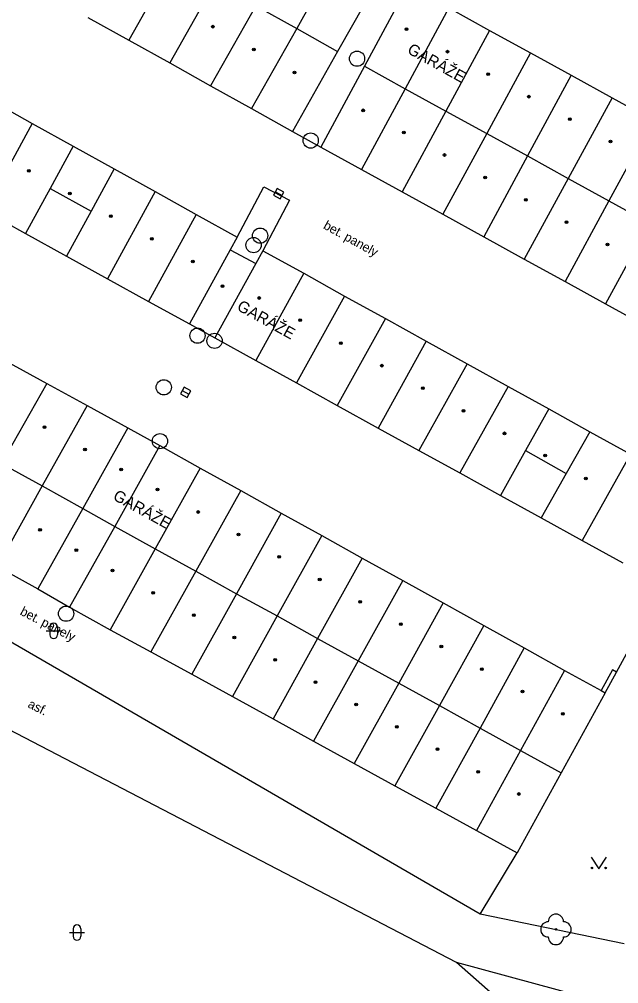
# Model space of a CAD drawing. Extents: x -598233 to -596890, y -1157848 to -1156431.
# Drawn here: x -596965.7 to -596926.4, y -1157763.6 to -1157700.3 of the extents above; entities that cross this region are included whole.
import ezdxf

# ---------------------------------------------------------------- set-up
doc = ezdxf.new("R2010")
doc.units = 0
for name, color, linetype in [('Level 10', 7, 'Continuous'), ('Level 11', 7, 'Continuous'), ('Level 21', 7, 'Continuous'), ('Level 22', 7, 'Continuous'), ('Level 27', 7, 'Continuous'), ('Level 36', 7, 'Continuous'), ('Level 39', 7, 'Continuous'), ('Level 40', 7, 'Continuous'), ('Level 41', 7, 'Continuous'), ('Level 5', 7, 'Continuous'), ('Level 7', 7, 'Continuous'), ('Level 8', 7, 'Continuous')]:
    doc.layers.add(name, color=color, linetype=linetype)

msp = doc.modelspace()

# ---------------------------------------------------------------- linework, layer by layer
at = {"layer": 'Level 10'}
for points in [[(-596935.48, -1157759), (-596993.81, -1157725.2)], [(-596926.87, -1157764.92), (-596937.02, -1157762.17), (-596975.53, -1157742.15)], [(-596926.02, -1157760.95), (-596935.48, -1157759)]]:
    msp.add_lwpolyline(points, dxfattribs=at)
at = {"layer": 'Level 11'}
for points in [[(-596947.79, -1157707.65), (-596945.92, -1157708.69)], [(-596951.4099, -1157714.59), (-596949.6599, -1157711.28), (-596947.98, -1157712.17), (-596949.73, -1157715.48)], [(-596963.69, -1157711.4), (-596961, -1157712.89)], [(-596932.49, -1157728.59), (-596929.82, -1157730.09)], [(-596935.48, -1157759), (-596933.05, -1157754.98)]]:
    msp.add_lwpolyline(points, dxfattribs=at)
at = {"layer": 'Level 21'}
msp.add_lwpolyline([(-596927.22, -1157770.82), (-596937.02, -1157762.17)], dxfattribs=at)
at = {"layer": 'Level 22'}
msp.add_circle((-596930.5, -1157760), 0.05, dxfattribs=at)
for centre, start, end in [((-596930.5, -1157759.5), 0, 180), ((-596931, -1157760), 90, 270), ((-596930, -1157760), 270, 90), ((-596930.5, -1157760.5), 180, 0)]:
    msp.add_arc(centre, 0.5, start, end, dxfattribs=at)
at = {"layer": 'Level 27'}
for p, q in [((-596948.9102, -1157711.6216), (-596948.4698, -1157711.8584)), ((-596955.0202, -1157724.6516), (-596954.5798, -1157724.8884))]:
    msp.add_line(p, q, dxfattribs=at)
for points in [[(-596949.0286, -1157711.8418), (-596948.5882, -1157712.0786), (-596948.3514, -1157711.6382), (-596948.7918, -1157711.4014)], [(-596955.1386, -1157724.8718), (-596954.6982, -1157725.1086), (-596954.4614, -1157724.6682), (-596954.9018, -1157724.4314)]]:
    msp.add_lwpolyline(points, close=True, dxfattribs=at)
for centre in [(-596943.55, -1157702.88), (-596946.59, -1157708.25), (-596949.9099, -1157714.49), (-596950.34, -1157715.11), (-596954.02, -1157721.05), (-596952.9, -1157721.39), (-596956.23, -1157724.44), (-596956.48, -1157727.9699), (-596962.64, -1157739.29)]:
    msp.add_circle(centre, 0.5, dxfattribs=at)
at = {"layer": 'Level 36'}
for p, q in [((-596963.706, -1157740.166), (-596963.706, -1157740.666)), ((-596963.206, -1157740.166), (-596963.206, -1157740.666)), ((-596963.956, -1157740.416), (-596962.956, -1157740.416)), ((-596962.176, -1157759.956), (-596962.176, -1157760.456)), ((-596961.676, -1157759.956), (-596961.676, -1157760.456)), ((-596962.426, -1157760.206), (-596961.426, -1157760.206))]:
    msp.add_line(p, q, dxfattribs=at)
msp.add_lwpolyline([(-596928.19, -1157755.27), (-596927.69, -1157756.02), (-596927.19, -1157755.27)], dxfattribs=at)
for centre in [(-596928.1402, -1157755.9698), (-596927.2408, -1157755.9698)]:
    msp.add_circle(centre, 0.05, dxfattribs=at)
for centre, start, end in [((-596963.4557, -1157740.1663), 0, 180), ((-596963.4557, -1157740.6663), 180, 0), ((-596961.9257, -1157759.9563), 0, 180), ((-596961.9257, -1157760.4563), 180, 0)]:
    msp.add_arc(centre, 0.25, start, end, dxfattribs=at)
at = {"layer": 'Level 39'}
for centre, radius in [((-596953.02, -1157700.78), 0.09), ((-596953.02, -1157700.78), 0.0398), ((-596940.3, -1157700.95), 0.09), ((-596940.3, -1157700.95), 0.0398), ((-596950.33, -1157702.28), 0.09), ((-596950.33, -1157702.28), 0.0398), ((-596937.62, -1157702.42), 0.09), ((-596937.62, -1157702.42), 0.0398), ((-596947.65, -1157703.78), 0.09), ((-596947.65, -1157703.78), 0.0398), ((-596934.94, -1157703.9), 0.09), ((-596934.94, -1157703.9), 0.0398), ((-596932.27, -1157705.37), 0.09), ((-596932.27, -1157705.37), 0.0398), ((-596943.15, -1157706.27), 0.09), ((-596943.15, -1157706.27), 0.0398), ((-596929.59, -1157706.84), 0.09), ((-596929.59, -1157706.84), 0.0398), ((-596940.48, -1157707.73), 0.09), ((-596940.48, -1157707.73), 0.0398), ((-596926.92, -1157708.32), 0.09), ((-596926.92, -1157708.32), 0.0398), ((-596937.81, -1157709.2), 0.09), ((-596937.81, -1157709.2), 0.0398), ((-596965.08, -1157710.24), 0.09), ((-596965.08, -1157710.24), 0.0398), ((-596935.14, -1157710.67), 0.09), ((-596935.14, -1157710.67), 0.0398), ((-596962.39, -1157711.73), 0.09), ((-596962.39, -1157711.73), 0.0398), ((-596932.4699, -1157712.14), 0.09), ((-596932.4699, -1157712.14), 0.0398), ((-596959.7, -1157713.21), 0.09), ((-596959.7, -1157713.21), 0.0398), ((-596929.8, -1157713.61), 0.09), ((-596929.8, -1157713.61), 0.0398), ((-596957.01, -1157714.69), 0.09), ((-596957.01, -1157714.69), 0.0398), ((-596927.12, -1157715.07), 0.09), ((-596927.12, -1157715.07), 0.0398), ((-596954.32, -1157716.19), 0.09), ((-596954.32, -1157716.19), 0.0398), ((-596952.38, -1157717.81), 0.09), ((-596952.38, -1157717.81), 0.0398), ((-596949.9699, -1157718.58), 0.09), ((-596949.9699, -1157718.58), 0.0398), ((-596947.28, -1157720.04), 0.09), ((-596947.28, -1157720.04), 0.0398), ((-596944.61, -1157721.54), 0.09), ((-596944.61, -1157721.54), 0.0398), ((-596941.93, -1157723.02), 0.09), ((-596941.93, -1157723.02), 0.0398), ((-596939.24, -1157724.49), 0.09), ((-596939.24, -1157724.49), 0.0398), ((-596936.56, -1157725.98), 0.09), ((-596936.56, -1157725.98), 0.0398), ((-596964.06, -1157727.05), 0.09), ((-596964.06, -1157727.05), 0.0398), ((-596933.88, -1157727.46), 0.09), ((-596933.88, -1157727.46), 0.0398), ((-596961.4, -1157728.52), 0.09), ((-596961.4, -1157728.52), 0.0398), ((-596931.2, -1157728.92), 0.09), ((-596931.2, -1157728.92), 0.0398), ((-596959.02, -1157729.83), 0.09), ((-596959.02, -1157729.83), 0.0398), ((-596928.53, -1157730.42), 0.09), ((-596928.53, -1157730.42), 0.0398), ((-596956.64, -1157731.15), 0.09), ((-596956.64, -1157731.15), 0.0398), ((-596953.98, -1157732.62), 0.09), ((-596953.98, -1157732.62), 0.0398), ((-596964.35, -1157733.79), 0.09), ((-596964.35, -1157733.79), 0.0398), ((-596951.32, -1157734.1), 0.09), ((-596951.32, -1157734.1), 0.0398), ((-596961.9699, -1157735.13), 0.09), ((-596961.9699, -1157735.13), 0.0398), ((-596948.6599, -1157735.56), 0.09), ((-596948.6599, -1157735.56), 0.0398), ((-596959.6, -1157736.46), 0.09), ((-596959.6, -1157736.46), 0.0398), ((-596946, -1157737.04), 0.09), ((-596946, -1157737.04), 0.0398), ((-596956.93, -1157737.92), 0.09), ((-596956.93, -1157737.92), 0.0398), ((-596943.34, -1157738.51), 0.09), ((-596943.34, -1157738.51), 0.0398), ((-596954.26, -1157739.38), 0.09), ((-596954.26, -1157739.38), 0.0398), ((-596940.68, -1157739.98), 0.09), ((-596940.68, -1157739.98), 0.0398), ((-596951.6, -1157740.86), 0.09), ((-596951.6, -1157740.86), 0.0398), ((-596938.02, -1157741.45), 0.09), ((-596938.02, -1157741.45), 0.0398), ((-596948.93, -1157742.32), 0.09), ((-596948.93, -1157742.32), 0.0398), ((-596935.36, -1157742.93), 0.09), ((-596935.36, -1157742.93), 0.0398), ((-596946.27, -1157743.78), 0.09), ((-596946.27, -1157743.78), 0.0398), ((-596932.7, -1157744.4), 0.09), ((-596932.7, -1157744.4), 0.0398), ((-596943.6, -1157745.25), 0.09), ((-596943.6, -1157745.25), 0.0398), ((-596930.04, -1157745.86), 0.09), ((-596930.04, -1157745.86), 0.0398), ((-596940.94, -1157746.7199), 0.09), ((-596940.94, -1157746.7199), 0.0398), ((-596938.27, -1157748.18), 0.09), ((-596938.27, -1157748.18), 0.0398), ((-596935.6, -1157749.6599), 0.09), ((-596935.6, -1157749.6599), 0.0398), ((-596932.94, -1157751.12), 0.09), ((-596932.94, -1157751.12), 0.0398)]:
    msp.add_circle(centre, radius, dxfattribs=at)
at = {"layer": 'Level 5'}
for points in [[(-596955.57, -1157696.42), (-596958.52, -1157701.6599)], [(-596941.86, -1157697.1599), (-596943.84, -1157700.67)], [(-596952.89, -1157697.9099), (-596955.84, -1157703.1599)], [(-596940.21, -1157698.07), (-596943.06, -1157703.38)], [(-596946.53, -1157699.17), (-596947.51, -1157700.9099)], [(-596950.2, -1157699.4099), (-596953.1599, -1157704.6599)], [(-596950.2, -1157699.4099), (-596947.51, -1157700.9099)], [(-596937.53, -1157699.54), (-596940.39, -1157704.85)], [(-596937.53, -1157699.54), (-596934.85, -1157701.02)], [(-596961.21, -1157700.17), (-596958.52, -1157701.6599)], [(-596947.51, -1157700.9099), (-596950.4699, -1157706.15)], [(-596947.51, -1157700.9099), (-596944.83, -1157702.4099)], [(-596943.84, -1157700.67), (-596944.83, -1157702.4099)], [(-596934.85, -1157701.02), (-596937.7199, -1157706.32)], [(-596934.85, -1157701.02), (-596932.17, -1157702.49)], [(-596958.52, -1157701.6599), (-596955.84, -1157703.1599)], [(-596944.83, -1157702.4099), (-596947.79, -1157707.65)], [(-596932.17, -1157702.49), (-596935.04, -1157707.79)], [(-596932.17, -1157702.49), (-596929.49, -1157703.96)], [(-596955.84, -1157703.1599), (-596953.1599, -1157704.6599)], [(-596943.06, -1157703.38), (-596945.92, -1157708.69)], [(-596943.06, -1157703.38), (-596940.39, -1157704.85)], [(-596929.49, -1157703.96), (-596932.37, -1157709.26)], [(-596929.49, -1157703.96), (-596926.82, -1157705.44)], [(-596953.1599, -1157704.6599), (-596950.4699, -1157706.15)], [(-596940.39, -1157704.85), (-596943.25, -1157710.1599)], [(-596940.39, -1157704.85), (-596937.7199, -1157706.32)], [(-596926.82, -1157705.44), (-596929.7, -1157710.73)], [(-596926.82, -1157705.44), (-596924.14, -1157706.9099)], [(-596967.55, -1157705.63), (-596964.86, -1157707.13)], [(-596950.4699, -1157706.15), (-596947.79, -1157707.65)], [(-596937.7199, -1157706.32), (-596940.58, -1157711.62)], [(-596937.7199, -1157706.32), (-596935.04, -1157707.79)], [(-596964.86, -1157707.13), (-596968, -1157712.87)], [(-596964.86, -1157707.13), (-596962.17, -1157708.62)], [(-596924.14, -1157706.9099), (-596927.02, -1157712.2)], [(-596935.04, -1157707.79), (-596937.9099, -1157713.09)], [(-596935.04, -1157707.79), (-596932.37, -1157709.26)], [(-596962.17, -1157708.62), (-596963.69, -1157711.4), (-596965.31, -1157714.35)], [(-596962.17, -1157708.62), (-596959.48, -1157710.11)], [(-596945.92, -1157708.69), (-596943.25, -1157710.1599)], [(-596932.37, -1157709.26), (-596935.24, -1157714.56)], [(-596932.37, -1157709.26), (-596929.7, -1157710.73)], [(-596959.48, -1157710.11), (-596961, -1157712.89), (-596962.62, -1157715.84)], [(-596959.48, -1157710.11), (-596956.79, -1157711.6)], [(-596943.25, -1157710.1599), (-596940.58, -1157711.62)], [(-596929.7, -1157710.73), (-596932.58, -1157716.03)], [(-596929.7, -1157710.73), (-596927.02, -1157712.2)], [(-596956.79, -1157711.6), (-596959.93, -1157717.32)], [(-596956.79, -1157711.6), (-596954.1, -1157713.1)], [(-596940.58, -1157711.62), (-596937.9099, -1157713.09)], [(-596927.02, -1157712.2), (-596929.9, -1157717.49)], [(-596927.02, -1157712.2), (-596924.35, -1157713.68)], [(-596968, -1157712.87), (-596965.31, -1157714.35)], [(-596954.1, -1157713.1), (-596957.24, -1157718.8)], [(-596954.1, -1157713.1), (-596951.4099, -1157714.59)], [(-596937.9099, -1157713.09), (-596935.24, -1157714.56)], [(-596924.35, -1157713.68), (-596927.24, -1157718.96)], [(-596965.31, -1157714.35), (-596962.62, -1157715.84)], [(-596951.4099, -1157714.59), (-596951.87, -1157715.42)], [(-596935.24, -1157714.56), (-596932.58, -1157716.03)], [(-596951.87, -1157715.42), (-596954.55, -1157720.28)], [(-596951.87, -1157715.42), (-596950.19, -1157716.31)], [(-596949.73, -1157715.48), (-596950.19, -1157716.31)], [(-596949.73, -1157715.48), (-596947.05, -1157716.96)], [(-596962.62, -1157715.84), (-596959.93, -1157717.32)], [(-596950.19, -1157716.31), (-596952.88, -1157721.2)], [(-596932.58, -1157716.03), (-596929.9, -1157717.49)], [(-596947.05, -1157716.96), (-596950.2, -1157722.68)], [(-596947.05, -1157716.96), (-596944.37, -1157718.45)], [(-596959.93, -1157717.32), (-596957.24, -1157718.8)], [(-596929.9, -1157717.49), (-596927.24, -1157718.96)], [(-596957.24, -1157718.8), (-596954.55, -1157720.28)], [(-596944.37, -1157718.45), (-596947.53, -1157724.15)], [(-596944.37, -1157718.45), (-596941.69, -1157719.93)], [(-596927.24, -1157718.96), (-596924.57, -1157720.43)], [(-596941.69, -1157719.93), (-596944.85, -1157725.63)], [(-596941.69, -1157719.93), (-596939.01, -1157721.42)], [(-596954.55, -1157720.28), (-596952.88, -1157721.2)], [(-596952.88, -1157721.2), (-596950.2, -1157722.68)], [(-596939.01, -1157721.42), (-596942.17, -1157727.11)], [(-596939.01, -1157721.42), (-596936.32, -1157722.9)], [(-596950.2, -1157722.68), (-596947.53, -1157724.15)], [(-596966.57, -1157722.7199), (-596963.9099, -1157724.18)], [(-596936.32, -1157722.9), (-596939.49, -1157728.58)], [(-596936.32, -1157722.9), (-596933.64, -1157724.38)], [(-596963.9099, -1157724.18), (-596966.87, -1157729.44)], [(-596963.9099, -1157724.18), (-596961.25, -1157725.64)], [(-596947.53, -1157724.15), (-596944.85, -1157725.63)], [(-596933.64, -1157724.38), (-596936.81, -1157730.06)], [(-596933.64, -1157724.38), (-596930.96, -1157725.86)], [(-596961.25, -1157725.64), (-596964.2, -1157730.9099)], [(-596961.25, -1157725.64), (-596958.59, -1157727.1)], [(-596944.85, -1157725.63), (-596942.17, -1157727.11)], [(-596930.96, -1157725.86), (-596932.49, -1157728.59), (-596934.13, -1157731.54)], [(-596930.96, -1157725.86), (-596928.28, -1157727.35)], [(-596958.59, -1157727.1), (-596961.54, -1157732.39)], [(-596958.59, -1157727.1), (-596956.49, -1157728.26)], [(-596942.17, -1157727.11), (-596939.49, -1157728.58)], [(-596928.28, -1157727.35), (-596929.82, -1157730.09), (-596931.46, -1157733.01)], [(-596928.28, -1157727.35), (-596925.6, -1157728.83)], [(-596956.49, -1157728.26), (-596959.45, -1157733.57)], [(-596956.49, -1157728.26), (-596953.84, -1157729.74)], [(-596939.49, -1157728.58), (-596936.81, -1157730.06)], [(-596925.6, -1157728.83), (-596928.78, -1157734.49)], [(-596966.87, -1157729.44), (-596964.2, -1157730.9099)], [(-596953.84, -1157729.74), (-596956.79, -1157735.04)], [(-596953.84, -1157729.74), (-596951.18, -1157731.21)], [(-596936.81, -1157730.06), (-596934.13, -1157731.54)], [(-596964.2, -1157730.9099), (-596967.1599, -1157736.19)], [(-596964.2, -1157730.9099), (-596961.54, -1157732.39)], [(-596951.18, -1157731.21), (-596954.13, -1157736.51)], [(-596951.18, -1157731.21), (-596948.52, -1157732.69)], [(-596934.13, -1157731.54), (-596931.46, -1157733.01)], [(-596961.54, -1157732.39), (-596964.49, -1157737.67)], [(-596961.54, -1157732.39), (-596959.45, -1157733.57)], [(-596948.52, -1157732.69), (-596951.46, -1157737.98)], [(-596948.52, -1157732.69), (-596945.86, -1157734.1599)], [(-596931.46, -1157733.01), (-596928.78, -1157734.49)], [(-596959.45, -1157733.57), (-596962.4099, -1157738.87)], [(-596959.45, -1157733.57), (-596956.79, -1157735.04)], [(-596945.86, -1157734.1599), (-596948.8, -1157739.44)], [(-596945.86, -1157734.1599), (-596943.21, -1157735.64)], [(-596928.78, -1157734.49), (-596926.1, -1157735.96)], [(-596956.79, -1157735.04), (-596959.74, -1157740.34)], [(-596956.79, -1157735.04), (-596954.13, -1157736.51)], [(-596943.21, -1157735.64), (-596946.14, -1157740.9099)], [(-596943.21, -1157735.64), (-596940.55, -1157737.11)], [(-596967.1599, -1157736.19), (-596964.49, -1157737.67)], [(-596954.13, -1157736.51), (-596957.07, -1157741.8)], [(-596954.13, -1157736.51), (-596951.46, -1157737.98)], [(-596940.55, -1157737.11), (-596943.4699, -1157742.38)], [(-596940.55, -1157737.11), (-596937.9, -1157738.58)], [(-596964.49, -1157737.67), (-596962.4099, -1157738.87)], [(-596951.46, -1157737.98), (-596954.4, -1157743.26)], [(-596951.46, -1157737.98), (-596948.8, -1157739.44)], [(-596962.4099, -1157738.87), (-596959.74, -1157740.34)], [(-596937.9, -1157738.58), (-596940.81, -1157743.85)], [(-596937.9, -1157738.58), (-596935.24, -1157740.06)], [(-596948.8, -1157739.44), (-596951.73, -1157744.73)], [(-596948.8, -1157739.44), (-596946.14, -1157740.9099)], [(-596959.74, -1157740.34), (-596957.07, -1157741.8)], [(-596935.24, -1157740.06), (-596938.15, -1157745.32)], [(-596935.24, -1157740.06), (-596932.58, -1157741.53)], [(-596946.14, -1157740.9099), (-596949.06, -1157746.19)], [(-596946.14, -1157740.9099), (-596943.4699, -1157742.38)], [(-596932.58, -1157741.53), (-596935.48, -1157746.79)], [(-596932.58, -1157741.53), (-596929.93, -1157743.01)], [(-596957.07, -1157741.8), (-596954.4, -1157743.26)], [(-596943.4699, -1157742.38), (-596946.4, -1157747.6599)], [(-596943.4699, -1157742.38), (-596940.81, -1157743.85)], [(-596954.4, -1157743.26), (-596951.73, -1157744.73)], [(-596929.93, -1157743.01), (-596932.82, -1157748.26)], [(-596929.93, -1157743.01), (-596927.53, -1157744.33)], [(-596940.81, -1157743.85), (-596943.73, -1157749.12)], [(-596940.81, -1157743.85), (-596938.15, -1157745.32)], [(-596951.73, -1157744.73), (-596949.06, -1157746.19)], [(-596927.27, -1157744.48), (-596930.1599, -1157749.7199)], [(-596927.53, -1157744.33), (-596927.27, -1157744.48)], [(-596938.15, -1157745.32), (-596941.06, -1157750.59)], [(-596938.15, -1157745.32), (-596935.48, -1157746.79)], [(-596949.06, -1157746.19), (-596946.4, -1157747.6599)], [(-596935.48, -1157746.79), (-596938.39, -1157752.05)], [(-596935.48, -1157746.79), (-596932.82, -1157748.26)], [(-596946.4, -1157747.6599), (-596943.73, -1157749.12)], [(-596932.82, -1157748.26), (-596935.7199, -1157753.52)], [(-596932.82, -1157748.26), (-596930.1599, -1157749.7199)], [(-596943.73, -1157749.12), (-596941.06, -1157750.59)], [(-596930.1599, -1157749.7199), (-596933.05, -1157754.98)], [(-596941.06, -1157750.59), (-596938.39, -1157752.05)], [(-596938.39, -1157752.05), (-596935.7199, -1157753.52)], [(-596935.7199, -1157753.52), (-596933.05, -1157754.98)]]:
    msp.add_lwpolyline(points, dxfattribs=at)
at = {"layer": 'Level 7'}
for points in [[(-596926.52, -1157743.12), (-596926.79, -1157742.9699), (-596927.53, -1157744.33)], [(-596927.27, -1157744.48), (-596926.52, -1157743.12)]]:
    msp.add_lwpolyline(points, dxfattribs=at)
at = {"layer": 'Level 8'}
msp.add_lwpolyline([(-596926.52, -1157743.12), (-596924.14, -1157738.75)], dxfattribs=at)

# ---------------------------------------------------------------- texts
at = {"layer": 'Level 40'}
for s, rotation, p in [('bet. panely', 331, (-596945.81, -1157713.99)), ('bet. panely', 332.661733, (-596965.71, -1157739.33)), ('asf.', 333.314464, (-596965.2, -1157745.41))]:
    msp.add_text(s, height=0.6, rotation=rotation, dxfattribs=at).set_placement(p)
at = {"layer": 'Level 41'}
for rotation, p in [(331, (-596940.31, -1157702.48)), (331.074669, (-596951.49, -1157719.33)), (331, (-596959.62, -1157731.77))]:
    msp.add_text('GARÁŽE', height=0.75, rotation=rotation, dxfattribs=at).set_placement(p)

doc.saveas('drawing.dxf')
